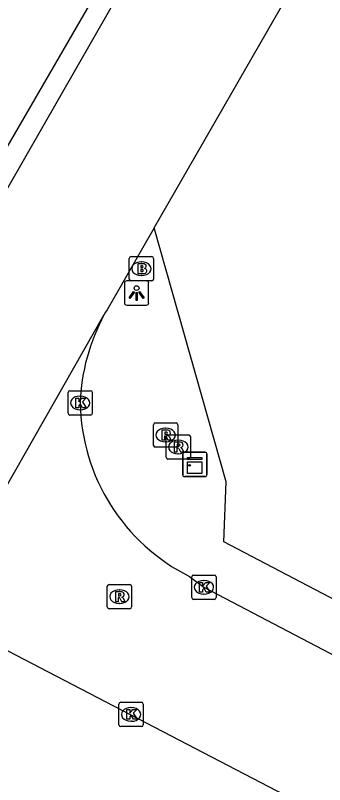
# Model space of a CAD drawing. Extents: x 156414 to 157775, y 382335 to 383765.
# Drawn here: x 157371.32 to 157384.05, y 382648.41 to 382680.1 of the extents above; entities that cross this region are included whole.
import ezdxf

# ---------------------------------------------------------------- set-up
doc = ezdxf.new("R2010")
doc.units = 0
for name, color, linetype in [('IMGEO_Brandkraan', 7, 'Continuous'), ('IMGEO_Grasland_agrarisch', 7, 'Continuous'), ('IMGEO_Haag', 7, 'Continuous'), ('IMGEO_Kast', 7, 'Continuous'), ('IMGEO_Kolk', 7, 'Continuous'), ('IMGEO_Lichtpunt', 7, 'Continuous'), ('IMGEO_Rijbaan_lokaal_gesloten', 7, 'Continuous'), ('IMGEO_Rijbaan_lokaal_open', 7, 'Continuous'), ('IMGEO_Rioolput', 7, 'Continuous')]:
    doc.layers.add(name, color=color, linetype=linetype)

msp = doc.modelspace()

# ---------------------------------------------------------------- linework, layer by layer
at = {"layer": 'IMGEO_Brandkraan'}
for p, q in [((157376.08, 382670.163), (157376.932, 382670.163)), ((157376.005, 382669.237), (157376.005, 382670.089)), ((157376.493, 382669.943), (157376.518, 382669.943)), ((157377.006, 382670.089), (157377.006, 382669.237)), ((157376.516, 382669.383), (157376.491, 382669.383)), ((157376.932, 382669.163), (157376.08, 382669.163))]:
    msp.add_line(p, q, dxfattribs=at)
for points in [[(157376.08, 382670.163), (157376.932, 382670.163)], [(157376.005, 382669.237), (157376.005, 382670.089)], [(157376.353, 382669.863), (157376.353, 382669.463), (157376.566, 382669.463)], [(157376.584, 382669.863), (157376.353, 382669.863)], [(157377.006, 382670.089), (157377.006, 382669.237)], [(157376.532, 382669.782), (157376.478, 382669.782), (157376.478, 382669.706)], [(157376.478, 382669.706), (157376.531, 382669.706)], [(157376.54, 382669.63), (157376.478, 382669.63), (157376.478, 382669.549)], [(157376.478, 382669.549), (157376.54, 382669.549)], [(157376.932, 382669.163), (157376.08, 382669.163)]]:
    msp.add_lwpolyline(points, dxfattribs=at)
for centre, radius, start, end in [((157376.082, 382670.087), 0.0765, 91.552, 178.448), ((157376.082, 382670.087), 0.0765, 91.552, 178.448), ((157376.93, 382670.087), 0.0765, 1.552, 88.448), ((157376.93, 382670.087), 0.0765, 1.552, 88.448), ((157376.588, 382669.718), 0.145, 59.4692, 91.5367), ((157376.613, 382669.765), 0.0922, 285.5137, 58.1501), ((157376.533, 382669.744), 0.0379, 267.8285, 90.9355), ((157376.541, 382669.589), 0.0404, 269.8759, 90.5077), ((157376.572, 382669.714), 0.251, 268.6676, 293.5347), ((157376.618, 382669.573), 0.105, 301.3115, 78.989), ((157376.082, 382669.239), 0.0765, 181.552, 268.448), ((157376.082, 382669.239), 0.0765, 181.552, 268.448), ((157376.93, 382669.239), 0.0765, 271.552, 358.448), ((157376.93, 382669.239), 0.0765, 271.552, 358.448)]:
    msp.add_arc(centre, radius, start, end, dxfattribs=at)
for centre, major_axis, ratio, start_param, end_param in [((157376.492, 382669.663), (-0.387, 0.002), 0.722429, 4.712389, 7.853982), ((157376.517, 382669.663), (-0.39, 0.002), 0.717154, 1.570796, 4.712389)]:
    msp.add_ellipse(centre, major_axis=major_axis, ratio=ratio, start_param=start_param, end_param=end_param, dxfattribs=at)
at = {"layer": 'IMGEO_Grasland_agrarisch'}
msp.add_lwpolyline([(157475.741, 382610.692), (157459.212, 382606.83), (157454.285, 382606.021), (157448.594, 382605.649), (157444.152, 382606.291), (157439.601, 382607.458), (157440.933, 382620.153), (157440.964, 382622.576), (157440.898, 382623.189), (157440.787, 382623.757), (157440.63, 382624.315), (157440.426, 382624.857), (157440.178, 382625.38), (157439.887, 382625.881), (157439.555, 382626.355), (157439.184, 382626.801), (157438.777, 382627.213), (157438.338, 382627.59), (157437.868, 382627.929), (157437.409, 382628.205), (157434.308, 382629.9), (157379.894, 382658.405), (157379.992, 382660.887), (157377.029, 382671.342)], dxfattribs=at)
at = {"layer": 'IMGEO_Haag'}
msp.add_lwpolyline([(157379.763, 382695.522), (157381.931, 382693.621), (157370.245, 382673.459)], dxfattribs=at)
at = {"layer": 'IMGEO_Kast'}
for p, q in [((157378.204, 382661.174), (157378.204, 382662.015)), ((157378.204, 382662.015), (157378.204, 382661.174)), ((157378.279, 382662.099), (157379.12, 382662.099)), ((157379.12, 382662.099), (157378.279, 382662.099)), ((157379.204, 382662.024), (157379.204, 382661.183)), ((157379.204, 382661.183), (157379.204, 382662.024)), ((157379.129, 382661.099), (157378.288, 382661.099)), ((157378.288, 382661.099), (157379.129, 382661.099))]:
    msp.add_line(p, q, dxfattribs=at)
for points in [[(157378.399, 382661.889), (157378.999, 382661.889), (157378.999, 382661.804), (157378.399, 382661.804), (157378.399, 382661.889)], [(157378.399, 382661.714), (157378.999, 382661.714), (157378.999, 382661.225), (157378.399, 382661.225), (157378.399, 382661.714)]]:
    msp.add_lwpolyline(points, dxfattribs=at)
msp.add_circle((157378.483, 382661.563), 0.0377, dxfattribs=at)
for centre, start, end in [((157378.282, 382662.021), 92.4484, 184.2845), ((157378.282, 382662.021), 92.4484, 184.2845), ((157379.126, 382662.021), 2.4484, 94.2845), ((157379.126, 382662.021), 2.4484, 94.2845), ((157378.282, 382661.177), 182.4484, 274.2845), ((157378.282, 382661.177), 182.4484, 274.2845), ((157379.126, 382661.177), 272.4484, 4.2845), ((157379.126, 382661.177), 272.4484, 4.2845)]:
    msp.add_arc(centre, 0.0779, start, end, dxfattribs=at)
at = {"layer": 'IMGEO_Kolk'}
for p, q in [((157373.482, 382663.709), (157373.482, 382664.561)), ((157373.557, 382664.635), (157374.409, 382664.635)), ((157373.97, 382664.415), (157373.995, 382664.415)), ((157374.483, 382664.561), (157374.483, 382663.709)), ((157373.993, 382663.855), (157373.968, 382663.855)), ((157374.409, 382663.635), (157373.557, 382663.635)), ((157378.577, 382656.115), (157378.577, 382656.967)), ((157378.652, 382657.041), (157379.504, 382657.041)), ((157379.065, 382656.821), (157379.09, 382656.821)), ((157379.578, 382656.967), (157379.578, 382656.115)), ((157379.088, 382656.261), (157379.063, 382656.261)), ((157379.504, 382656.041), (157378.652, 382656.041)), ((157375.654, 382651.801), (157376.506, 382651.801)), ((157375.579, 382650.875), (157375.579, 382651.727)), ((157376.067, 382651.581), (157376.092, 382651.581)), ((157376.58, 382651.727), (157376.58, 382650.875)), ((157376.506, 382650.801), (157375.654, 382650.801)), ((157376.09, 382651.021), (157376.065, 382651.021))]:
    msp.add_line(p, q, dxfattribs=at)
for points in [[(157373.482, 382663.709), (157373.482, 382664.561)], [(157373.557, 382664.635), (157374.409, 382664.635)], [(157374.483, 382664.561), (157374.483, 382663.709)], [(157373.803, 382664.335), (157373.926, 382664.335), (157373.926, 382664.184), (157374.056, 382664.335), (157374.22, 382664.335), (157374.074, 382664.184), (157374.227, 382663.935), (157374.075, 382663.935), (157373.99, 382664.099), (157373.926, 382664.032), (157373.926, 382663.935), (157373.803, 382663.935), (157373.803, 382664.335)], [(157374.409, 382663.635), (157373.557, 382663.635)], [(157378.577, 382656.115), (157378.577, 382656.967)], [(157378.652, 382657.041), (157379.504, 382657.041)], [(157379.578, 382656.967), (157379.578, 382656.115)], [(157378.898, 382656.741), (157379.021, 382656.741), (157379.021, 382656.59), (157379.151, 382656.741), (157379.315, 382656.741), (157379.169, 382656.59), (157379.322, 382656.341), (157379.17, 382656.341), (157379.085, 382656.505), (157379.021, 382656.438), (157379.021, 382656.341), (157378.898, 382656.341), (157378.898, 382656.741)], [(157379.504, 382656.041), (157378.652, 382656.041)], [(157375.654, 382651.801), (157376.506, 382651.801)], [(157375.579, 382650.875), (157375.579, 382651.727)], [(157375.9, 382651.501), (157376.023, 382651.501), (157376.023, 382651.35), (157376.153, 382651.501), (157376.317, 382651.501), (157376.171, 382651.35), (157376.324, 382651.101), (157376.172, 382651.101), (157376.087, 382651.265), (157376.023, 382651.198), (157376.023, 382651.101), (157375.9, 382651.101), (157375.9, 382651.501)], [(157376.58, 382651.727), (157376.58, 382650.875)], [(157376.506, 382650.801), (157375.654, 382650.801)]]:
    msp.add_lwpolyline(points, dxfattribs=at)
for centre, start, end in [((157373.559, 382664.559), 91.552, 178.448), ((157373.559, 382664.559), 91.552, 178.448), ((157374.407, 382664.559), 1.552, 88.448), ((157374.407, 382664.559), 1.552, 88.448), ((157373.559, 382663.711), 181.552, 268.448), ((157373.559, 382663.711), 181.552, 268.448), ((157374.407, 382663.711), 271.552, 358.448), ((157374.407, 382663.711), 271.552, 358.448), ((157378.654, 382656.965), 91.552, 178.448), ((157378.654, 382656.965), 91.552, 178.448), ((157379.502, 382656.965), 1.552, 88.448), ((157379.502, 382656.965), 1.552, 88.448), ((157378.654, 382656.117), 181.552, 268.448), ((157378.654, 382656.117), 181.552, 268.448), ((157379.502, 382656.117), 271.552, 358.448), ((157379.502, 382656.117), 271.552, 358.448), ((157375.656, 382651.725), 91.552, 178.448), ((157375.656, 382651.725), 91.552, 178.448), ((157376.504, 382651.725), 1.552, 88.448), ((157376.504, 382651.725), 1.552, 88.448), ((157375.656, 382650.877), 181.552, 268.448), ((157375.656, 382650.877), 181.552, 268.448), ((157376.504, 382650.877), 271.552, 358.448), ((157376.504, 382650.877), 271.552, 358.448)]:
    msp.add_arc(centre, 0.0765, start, end, dxfattribs=at)
for centre, major_axis, ratio, start_param, end_param in [((157373.969, 382664.135), (-0.387, 0.002), 0.722429, 4.712389, 7.853982), ((157373.994, 382664.135), (-0.39, 0.002), 0.717154, 1.570796, 4.712389), ((157379.064, 382656.541), (-0.387, 0.002), 0.722429, 4.712389, 7.853982), ((157379.089, 382656.541), (-0.39, 0.002), 0.717154, 1.570796, 4.712389), ((157376.066, 382651.301), (-0.387, 0.002), 0.722429, 4.712389, 7.853982), ((157376.091, 382651.301), (-0.39, 0.002), 0.717154, 1.570796, 4.712389)]:
    msp.add_ellipse(centre, major_axis=major_axis, ratio=ratio, start_param=start_param, end_param=end_param, dxfattribs=at)
at = {"layer": 'IMGEO_Lichtpunt'}
for p, q in [((157375.807, 382669.066), (157375.807, 382668.259)), ((157375.807, 382669.066), (157375.807, 382668.259)), ((157376.709, 382669.161), (157375.901, 382669.161)), ((157376.709, 382669.161), (157375.901, 382669.161)), ((157376.803, 382668.259), (157376.803, 382669.066)), ((157376.803, 382668.259), (157376.803, 382669.066)), ((157375.901, 382668.165), (157376.709, 382668.165)), ((157375.901, 382668.165), (157376.709, 382668.165))]:
    msp.add_line(p, q, dxfattribs=at)
for points in [[(157376.181, 382668.73), (157376.22, 382668.702), (157376.032, 382668.44), (157375.994, 382668.467), (157376.181, 382668.73)], [(157376.283, 382668.682), (157376.33, 382668.682), (157376.33, 382668.36), (157376.283, 382668.36), (157376.283, 382668.682)], [(157376.393, 382668.702), (157376.431, 382668.729), (157376.618, 382668.467), (157376.579, 382668.439), (157376.393, 382668.702)]]:
    msp.add_lwpolyline(points, dxfattribs=at)
msp.add_circle((157376.306, 382668.864), 0.0994, dxfattribs=at)
for centre, start, end in [((157375.901, 382669.066), 90, 180), ((157375.901, 382669.066), 90, 180), ((157376.709, 382669.066), 0, 90), ((157376.709, 382669.066), 0, 90), ((157375.901, 382668.259), 180, 270), ((157375.901, 382668.259), 180, 270), ((157376.709, 382668.259), 270, 0), ((157376.709, 382668.259), 270, 360)]:
    msp.add_arc(centre, 0.0946, start, end, dxfattribs=at)
at = {"layer": 'IMGEO_Rijbaan_lokaal_gesloten'}
for points in [[(157367.964, 382655.481), (157374.977, 382667.772)], [(157378.488, 382656.985), (157379.078, 382656.541), (157433.35, 382628.11)], [(157396.305, 382640.74), (157396.255, 382640.767), (157396.205, 382640.793), (157367.964, 382655.481)]]:
    msp.add_lwpolyline(points, dxfattribs=at)
for centre, radius, start, end in [((157382.178, 382663.85), 8.2, 151.4222, 178.0063), ((157382.128, 382664.273), 8.147, 180.9706, 243.457)]:
    msp.add_arc(centre, radius, start, end, dxfattribs=at)
at = {"layer": 'IMGEO_Rijbaan_lokaal_open'}
for points in [[(157382.888, 382693.776), (157370.996, 382672.975)], [(157377.029, 382671.342), (157383.116, 382681.93)], [(157377.029, 382671.342), (157375.147, 382668.07), (157375.089, 382667.972), (157375.032, 382667.872), (157374.977, 382667.772)]]:
    msp.add_lwpolyline(points, dxfattribs=at)
at = {"layer": 'IMGEO_Rioolput'}
for p, q in [((157377.002, 382662.385), (157377.002, 382663.237)), ((157377.077, 382663.311), (157377.929, 382663.311)), ((157378.003, 382663.237), (157378.003, 382662.385)), ((157377.49, 382663.091), (157377.515, 382663.091)), ((157377.513, 382662.531), (157377.488, 382662.531)), ((157377.522, 382661.893), (157377.522, 382662.745)), ((157377.597, 382662.819), (157378.449, 382662.819)), ((157378.01, 382662.599), (157378.035, 382662.599)), ((157378.523, 382662.745), (157378.523, 382661.893)), ((157377.929, 382662.311), (157377.077, 382662.311)), ((157378.033, 382662.039), (157378.008, 382662.039)), ((157378.449, 382661.819), (157377.597, 382661.819)), ((157375.099, 382655.728), (157375.099, 382656.58)), ((157375.174, 382656.654), (157376.026, 382656.654)), ((157376.1, 382656.58), (157376.1, 382655.728)), ((157375.587, 382656.434), (157375.612, 382656.434)), ((157375.61, 382655.874), (157375.585, 382655.874)), ((157376.026, 382655.654), (157375.174, 382655.654))]:
    msp.add_line(p, q, dxfattribs=at)
for points in [[(157377.002, 382662.385), (157377.002, 382663.237)], [(157377.077, 382663.311), (157377.929, 382663.311)], [(157378.003, 382663.237), (157378.003, 382662.385)], [(157377.591, 382663.009), (157377.339, 382663.011), (157377.339, 382662.611)], [(157377.517, 382662.93), (157377.463, 382662.93), (157377.463, 382662.849)], [(157377.463, 382662.849), (157377.515, 382662.849)], [(157377.339, 382662.611), (157377.463, 382662.611), (157377.463, 382662.773), (157377.474, 382662.773)], [(157377.521, 382662.744), (157377.592, 382662.611), (157377.732, 382662.611), (157377.667, 382662.737)], [(157377.522, 382661.893), (157377.522, 382662.745)], [(157377.597, 382662.819), (157378.449, 382662.819)], [(157378.111, 382662.517), (157377.859, 382662.519), (157377.859, 382662.119)], [(157378.523, 382662.745), (157378.523, 382661.893)], [(157377.929, 382662.311), (157377.077, 382662.311)], [(157377.859, 382662.119), (157377.983, 382662.119), (157377.983, 382662.281), (157377.994, 382662.281)], [(157378.037, 382662.438), (157377.983, 382662.438), (157377.983, 382662.357)], [(157377.983, 382662.357), (157378.035, 382662.357)], [(157378.041, 382662.252), (157378.112, 382662.119), (157378.252, 382662.119), (157378.187, 382662.245)], [(157378.449, 382661.819), (157377.597, 382661.819)], [(157375.099, 382655.728), (157375.099, 382656.58)], [(157375.174, 382656.654), (157376.026, 382656.654)], [(157376.1, 382656.58), (157376.1, 382655.728)], [(157375.688, 382656.352), (157375.436, 382656.354), (157375.436, 382655.954)], [(157375.614, 382656.273), (157375.56, 382656.273), (157375.56, 382656.192)], [(157375.56, 382656.192), (157375.612, 382656.192)], [(157375.436, 382655.954), (157375.56, 382655.954), (157375.56, 382656.116), (157375.571, 382656.116)], [(157375.618, 382656.087), (157375.689, 382655.954), (157375.829, 382655.954), (157375.764, 382656.08)], [(157376.026, 382655.654), (157375.174, 382655.654)]]:
    msp.add_lwpolyline(points, dxfattribs=at)
for centre, radius, start, end in [((157377.079, 382663.235), 0.0765, 91.552, 178.448), ((157377.079, 382663.235), 0.0765, 91.552, 178.448), ((157377.927, 382663.235), 0.0765, 1.552, 88.448), ((157377.927, 382663.235), 0.0765, 1.552, 88.448), ((157377.499, 382663.038), 0.19, 274.7715, 282.9687), ((157377.523, 382662.834), 0.0964, 77.0061, 93.1865), ((157377.537, 382662.891), 0.0378, 276.6634, 79.6772), ((157377.59, 382662.899), 0.109, 350.3612, 89.416), ((157377.588, 382662.899), 0.112, 277.5842, 350.9817), ((157377.473, 382662.72), 0.0533, 26.0293, 88.6989), ((157377.599, 382662.743), 0.0765, 91.552, 178.448), ((157377.599, 382662.743), 0.0765, 91.552, 178.448), ((157377.572, 382662.684), 0.108, 29.5134, 73.7905), ((157378.11, 382662.407), 0.109, 350.3612, 89.416), ((157378.447, 382662.743), 0.0765, 1.552, 88.448), ((157378.447, 382662.743), 0.0765, 1.552, 88.448), ((157377.079, 382662.387), 0.0765, 181.552, 268.448), ((157377.079, 382662.387), 0.0765, 181.552, 268.448), ((157377.927, 382662.387), 0.0765, 271.552, 358.448), ((157377.927, 382662.387), 0.0765, 271.552, 358.448), ((157377.993, 382662.228), 0.0533, 26.0293, 88.6989), ((157378.019, 382662.546), 0.19, 274.7715, 282.9687), ((157378.043, 382662.342), 0.0964, 77.0061, 93.1865), ((157378.057, 382662.399), 0.0378, 276.6634, 79.6772), ((157378.108, 382662.407), 0.112, 277.5842, 350.9817), ((157378.092, 382662.192), 0.108, 29.5134, 73.7905), ((157377.599, 382661.895), 0.0765, 181.552, 268.448), ((157377.599, 382661.895), 0.0765, 181.552, 268.448), ((157378.447, 382661.895), 0.0765, 271.552, 358.448), ((157378.447, 382661.895), 0.0765, 271.552, 358.448), ((157375.176, 382656.578), 0.0765, 91.552, 178.448), ((157375.176, 382656.578), 0.0765, 91.552, 178.448), ((157376.024, 382656.578), 0.0765, 1.552, 88.448), ((157376.024, 382656.578), 0.0765, 1.552, 88.448), ((157375.596, 382656.381), 0.19, 274.7715, 282.9687), ((157375.62, 382656.177), 0.0964, 77.0061, 93.1865), ((157375.634, 382656.234), 0.0378, 276.6634, 79.6772), ((157375.687, 382656.242), 0.109, 350.3612, 89.416), ((157375.685, 382656.242), 0.112, 277.5842, 350.9817), ((157375.57, 382656.063), 0.0533, 26.0293, 88.6989), ((157375.669, 382656.027), 0.108, 29.5134, 73.7905), ((157375.176, 382655.73), 0.0765, 181.552, 268.448), ((157375.176, 382655.73), 0.0765, 181.552, 268.448), ((157376.024, 382655.73), 0.0765, 271.552, 358.448), ((157376.024, 382655.73), 0.0765, 271.552, 358.448)]:
    msp.add_arc(centre, radius, start, end, dxfattribs=at)
for centre, major_axis, ratio, start_param, end_param in [((157377.489, 382662.811), (-0.387, 0.002), 0.722429, 4.712389, 7.853982), ((157377.514, 382662.811), (-0.39, 0.002), 0.717154, 1.570796, 4.712389), ((157378.009, 382662.319), (-0.387, 0.002), 0.722429, 4.712389, 7.853982), ((157378.034, 382662.319), (-0.39, 0.002), 0.717154, 1.570796, 4.712389), ((157375.586, 382656.154), (-0.387, 0.002), 0.722429, 4.712389, 7.853982), ((157375.611, 382656.154), (-0.39, 0.002), 0.717154, 1.570796, 4.712389)]:
    msp.add_ellipse(centre, major_axis=major_axis, ratio=ratio, start_param=start_param, end_param=end_param, dxfattribs=at)

doc.saveas('drawing.dxf')
